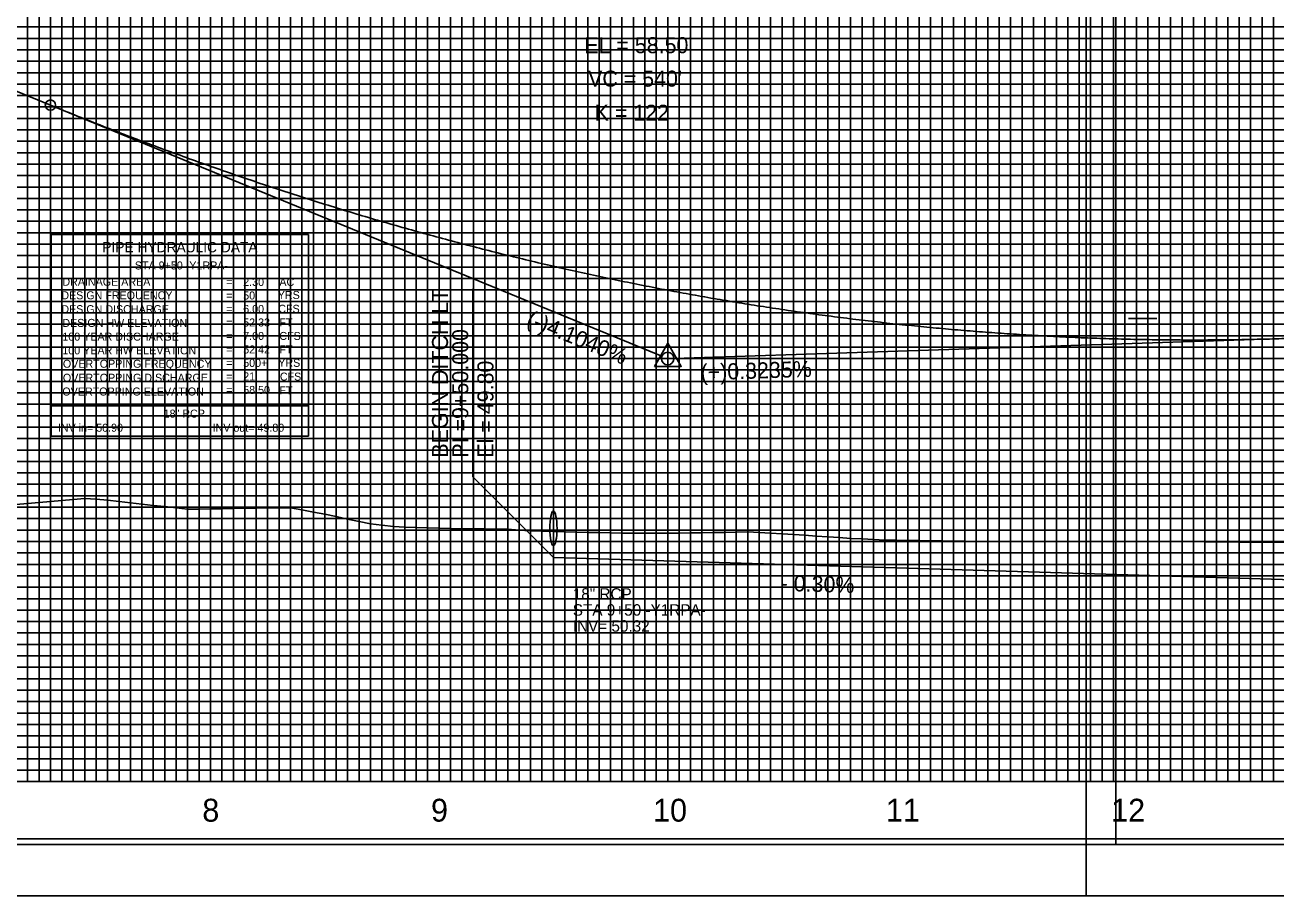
# Model space of a CAD drawing. Extents: x 2345490 to 2445302, y 465165 to 573888.
# Drawn here: x 2411614 to 2412161, y 553229 to 553610 of the extents above; entities that cross this region are included whole.
import ezdxf

# ---------------------------------------------------------------- set-up
doc = ezdxf.new("R2010")
doc.units = 0
for name, color, linetype in [('Old_Level_1', 7, 'Continuous'), ('Old_Level_18', 7, 'Continuous'), ('Old_Level_2', 7, 'Continuous'), ('Old_Level_3', 7, 'Continuous'), ('Old_Level_4', 7, 'Continuous'), ('Old_Level_41', 7, 'Continuous'), ('Old_Level_42', 7, 'Continuous'), ('Old_Level_43', 7, 'Continuous'), ('Old_Level_50', 7, 'Continuous'), ('Old_Level_51', 7, 'Continuous'), ('Old_Level_52', 7, 'Continuous'), ('Old_Level_57', 7, 'Continuous'), ('Old_Level_63', 7, 'Continuous')]:
    doc.layers.add(name, color=color, linetype=linetype)

msp = doc.modelspace()

# ---------------------------------------------------------------- linework, layer by layer
at = {"layer": 'Old_Level_1'}
for points in [[(2411610.325, 553400.418), (2411615.325, 553400.84575), (2411620.325, 553401.27075), (2411625.325, 553401.693), (2411630.325, 553402.1125), (2411635.325, 553402.52875), (2411640.325, 553402.942), (2411645.325, 553402.74125), (2411650.325, 553402.19525), (2411655.325, 553401.648), (2411660.325, 553401.09925), (2411665.325, 553400.54875), (2411670.325, 553399.99675), (2411675.325, 553399.44325), (2411680.325, 553398.88825), (2411685.325, 553398.318), (2411690.325, 553398.2885), (2411695.325, 553398.404), (2411700.325, 553398.51075), (2411705.325, 553398.60925), (2411710.325, 553398.69875), (2411715.325, 553398.78), (2411720.325, 553398.85225), (2411725.325, 553398.91625), (2411730.325, 553398.97125), (2411735.325, 553398.09175), (2411740.325, 553397.08025), (2411745.325, 553396.06425), (2411750.325, 553395.04325), (2411755.325, 553394.018), (2411760.325, 553392.988), (2411765.325, 553391.95375), (2411770.325, 553391.27825), (2411775.325, 553390.723), (2411780.325, 553390.391), (2411785.325, 553390.254), (2411790.325, 553390.1155), (2411795.325, 553389.97625), (2411800.325, 553389.85525), (2411805.325, 553389.79375), (2411810.325, 553389.72825), (2411815.325, 553389.65875), (2411820.325, 553389.58525), (2411825.325, 553389.508), (2411830.325, 553389.20225), (2411835.325, 553388.837), (2411840.325, 553388.645), (2411845.325, 553388.53), (2411850.325, 553388.415), (2411855.325, 553388.2995), (2411860.325, 553388.1835), (2411865.325, 553388.06725), (2411870.325, 553387.95075), (2411875.325, 553387.834), (2411880.325, 553387.7915), (2411885.325, 553387.80325), (2411890.325, 553387.81375), (2411895.325, 553387.823)], [(2411895.325, 553387.823), (2411900.325, 553387.84425), (2411905.325, 553387.92875), (2411910.325, 553388.0125), (2411915.325, 553388.09575), (2411920.325, 553388.1785), (2411925.325, 553388.261), (2411930.325, 553388.34275), (2411935.325, 553388.134), (2411940.325, 553387.8215), (2411945.325, 553387.511), (2411950.325, 553387.20275), (2411955.325, 553386.8965), (2411960.325, 553386.5595), (2411965.325, 553386.20975), (2411970.325, 553385.862), (2411975.325, 553385.55925), (2411980.325, 553385.29575), (2411985.325, 553385.03425), (2411990.325, 553384.78775), (2411995.325, 553384.72275), (2412000.325, 553384.658), (2412005.325, 553384.59375), (2412010.325, 553384.53), (2412015.325, 553384.45425), (2412020.325, 553384.3785), (2412025.325, 553384.30325), (2412030.325, 553384.2365), (2412035.325, 553384.20775), (2412040.325, 553384.179), (2412045.325, 553384.1505), (2412050.325, 553384.1225), (2412055.325, 553384.106), (2412060.325, 553384.11725), (2412065.325, 553384.12275), (2412070.325, 553384.1275), (2412075.325, 553384.13225), (2412080.325, 553384.137), (2412085.325, 553384.14175), (2412090.325, 553384.14625), (2412095.325, 553384.151), (2412100.325, 553384.1555), (2412105.325, 553384.16), (2412110.325, 553384.163), (2412115.325, 553384.154), (2412120.325, 553384.145), (2412125.325, 553384.1265), (2412130.325, 553384.082), (2412135.325, 553384.0375), (2412140.325, 553383.99325), (2412145.325, 553383.949), (2412150.325, 553383.90475), (2412155.325, 553383.86075), (2412160.325, 553383.872), (2412165.325, 553383.92475)]]:
    msp.add_lwpolyline(points, dxfattribs=at)
at = {"layer": 'Old_Level_18'}
msp.add_lwpolyline([(2412345.325, 554304.1845), (2410845.325, 554304.1845), (2410845.325, 553254.1845), (2412345.325, 553254.1845)], close=True, dxfattribs=at)
at = {"layer": 'Old_Level_2'}
for p, q in [((2411585.325, 553591.4085), (2411625.325, 553574.9925)), ((2411625.325, 553574.9925), (2411892.781, 553465.2285)), ((2412165.325, 553472.91975), (2411898.07375, 553464.27325))]:
    msp.add_line(p, q, dxfattribs=at)
msp.add_lwpolyline([(2411889.51925, 553460.7335), (2411901.26175, 553460.7335), (2411895.39075, 553470.85925)], close=True, dxfattribs=at)
for centre, radius in [((2411625.325, 553574.9925), 2.25), ((2411895.325, 553464.1845), 2.75), ((2411895.325, 553464.1845), 2.75)]:
    msp.add_circle(centre, radius, dxfattribs=at)
msp.add_spline([(2411625.325, 553574.9925), (2411636.125, 553570.60775), (2411646.925, 553566.319), (2411657.725, 553562.12575), (2411668.525, 553558.02825), (2411679.325, 553554.02625), (2411690.125, 553550.12), (2411700.925, 553546.30925), (2411711.725, 553542.594), (2411722.525, 553538.97475), (2411733.325, 553535.451), (2411744.125, 553532.02275), (2411754.925, 553528.69025), (2411765.725, 553525.45325), (2411776.525, 553522.312), (2411787.325, 553519.2665), (2411798.125, 553516.3165), (2411808.925, 553513.46225), (2411819.725, 553510.7035), (2411830.525, 553508.04025), (2411841.325, 553505.473), (2411852.125, 553503.001), (2411862.925, 553500.625), (2411873.725, 553498.3445), (2411884.525, 553496.1595), (2411895.325, 553494.07025), (2411906.125, 553492.0765), (2411916.925, 553490.1785), (2411927.725, 553488.37625), (2411938.525, 553486.6695), (2411949.325, 553485.05825), (2411960.125, 553483.543), (2411970.925, 553482.123), (2411981.725, 553480.79875), (2411992.525, 553479.57025), (2412003.325, 553478.4375), (2412014.125, 553477.4), (2412024.925, 553476.4585), (2412035.725, 553475.6125), (2412046.525, 553474.862), (2412057.325, 553474.20725), (2412068.125, 553473.64825), (2412078.925, 553473.18475), (2412089.725, 553472.81675), (2412100.525, 553472.5445), (2412111.325, 553472.368), (2412122.125, 553472.287), (2412132.925, 553472.30175), (2412143.725, 553472.412), (2412154.525, 553472.618), (2412165.325, 553472.91975)], degree=3, dxfattribs=at)
at = {"layer": 'Old_Level_3'}
for p, q in [((2411810.06129, 553412.44821), (2411810.06129, 553494.69924)), ((2411845.325, 553377.1845), (2411810.06129, 553412.44821)), ((2411845.325, 553377.1845), (2412475.325, 553358.1845))]:
    msp.add_line(p, q, dxfattribs=at)
msp.add_ellipse((2411845.325, 553389.8845), major_axis=(0, 7.5), ratio=0.214071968, dxfattribs=at)
at = {"layer": 'Old_Level_4'}
for p, q in [((2411625.63455, 553518.46491), (2411738.13455, 553518.46491)), ((2411625.63455, 553443.46491), (2411625.63455, 553518.46491)), ((2411738.13455, 553518.46491), (2411738.13455, 553443.46491)), ((2411738.13455, 553443.46491), (2411625.63455, 553443.46491))]:
    msp.add_line(p, q, dxfattribs=at)
msp.add_lwpolyline([(2411625.63455, 553443.46491), (2411738.13455, 553443.46491), (2411738.13455, 553430.24991), (2411625.63455, 553430.24991)], close=True, dxfattribs=at)
at = {"layer": 'Old_Level_41'}
for p, q in [((2412096.825, 553481.6845), (2412109.325, 553481.6845)), ((2412345.325, 553279.1845), (2410845.325, 553279.1845))]:
    msp.add_line(p, q, dxfattribs=at)
for points in [[(2411570.325, 553279.1845), (2411620.325, 553279.1845), (2411620.325, 554304.1845), (2411670.325, 554304.1845), (2411670.325, 553279.1845), (2411720.325, 553279.1845), (2411720.325, 554304.1845), (2411770.325, 554304.1845), (2411770.325, 553279.1845), (2411820.325, 553279.1845), (2411820.325, 554304.1845), (2411870.325, 554304.1845), (2411870.325, 553279.1845), (2411920.325, 553279.1845), (2411920.325, 554304.1845), (2411970.325, 554304.1845), (2411970.325, 553279.1845), (2412020.325, 553279.1845), (2412020.325, 554304.1845), (2412070.325, 554304.1845), (2412070.325, 553279.1845), (2412120.325, 553279.1845), (2412120.325, 554304.1845)], [(2411595.325, 553279.1845), (2411645.325, 553279.1845), (2411645.325, 554304.1845), (2411695.325, 554304.1845), (2411695.325, 553279.1845), (2411745.325, 553279.1845), (2411745.325, 554304.1845), (2411795.325, 554304.1845), (2411795.325, 553279.1845), (2411845.325, 553279.1845), (2411845.325, 554304.1845), (2411895.325, 554304.1845), (2411895.325, 553279.1845), (2411945.325, 553279.1845), (2411945.325, 554304.1845), (2411995.325, 554304.1845), (2411995.325, 553279.1845), (2412045.325, 553279.1845), (2412045.325, 554304.1845), (2412095.325, 554304.1845), (2412095.325, 553279.1845), (2412145.325, 553279.1845), (2412145.325, 554304.1845), (2412171.625, 554304.1845)], [(2412345.325, 553604.1845), (2410845.325, 553604.1845), (2410845.325, 553554.1845), (2412345.325, 553554.1845)], [(2412345.325, 553529.1845), (2410845.325, 553529.1845), (2410845.325, 553579.1845), (2412345.325, 553579.1845)], [(2412345.325, 553504.1845), (2410845.325, 553504.1845), (2410845.325, 553454.1845), (2412345.325, 553454.1845)], [(2412345.325, 553404.1845), (2410845.325, 553404.1845), (2410845.325, 553354.1845), (2412345.325, 553354.1845)], [(2412345.325, 553329.1845), (2410845.325, 553329.1845), (2410845.325, 553379.1845), (2412345.325, 553379.1845)], [(2412345.325, 553304.1845), (2410845.325, 553304.1845)]]:
    msp.add_lwpolyline(points, dxfattribs=at)
at = {"layer": 'Old_Level_42'}
msp.add_lwpolyline([(2412345.325, 553429.1845), (2410845.325, 553429.1845), (2410845.325, 553479.1845), (2412345.325, 553479.1845)], dxfattribs=at)
at = {"layer": 'Old_Level_43'}
for points in [[(2411615.325, 554303.5845), (2411615.325, 553279.1845), (2411625.325, 553279.1845), (2411625.325, 554304.1845)], [(2411630.325, 554304.1845), (2411630.325, 553279.1845), (2411635.325, 553279.1845), (2411635.325, 554304.1845)], [(2411640.325, 554304.1845), (2411640.325, 553279.1845), (2411650.325, 553279.1845), (2411650.325, 554304.1845)], [(2411655.325, 554304.1845), (2411655.325, 553279.1845), (2411660.325, 553279.1845), (2411660.325, 554304.1845)], [(2411665.325, 554304.1845), (2411665.325, 553279.1845), (2411675.325, 553279.1845), (2411675.325, 554304.1845)], [(2411680.325, 554304.1845), (2411680.325, 553279.1845), (2411685.325, 553279.1845), (2411685.325, 554304.1845)], [(2411690.325, 554304.1845), (2411690.325, 553279.1845), (2411700.325, 553279.1845), (2411700.325, 554304.1845)], [(2411705.325, 554304.1845), (2411705.325, 553279.1845), (2411710.325, 553279.1845), (2411710.325, 554304.1845)], [(2411715.325, 554304.1845), (2411715.325, 553279.1845), (2411725.325, 553279.1845), (2411725.325, 554304.1845)], [(2411730.325, 554304.1845), (2411730.325, 553279.1845), (2411735.325, 553279.1845), (2411735.325, 554304.1845)], [(2411740.325, 554304.1845), (2411740.325, 553279.1845), (2411750.325, 553279.1845), (2411750.325, 554304.1845)], [(2411755.325, 554304.1845), (2411755.325, 553279.1845), (2411760.325, 553279.1845), (2411760.325, 554304.1845)], [(2411765.325, 554304.1845), (2411765.325, 553279.1845), (2411775.325, 553279.1845), (2411775.325, 554304.1845)], [(2411780.325, 554304.1845), (2411780.325, 553279.1845), (2411785.325, 553279.1845), (2411785.325, 554304.1845)], [(2411790.325, 554304.1845), (2411790.325, 553279.1845), (2411800.325, 553279.1845), (2411800.325, 554304.1845)], [(2411805.325, 554304.1845), (2411805.325, 553279.1845), (2411810.325, 553279.1845), (2411810.325, 554304.1845)], [(2411815.325, 554304.1845), (2411815.325, 553279.1845), (2411825.325, 553279.1845), (2411825.325, 554304.1845)], [(2411830.325, 554304.1845), (2411830.325, 553279.1845), (2411835.325, 553279.1845), (2411835.325, 554304.1845)], [(2411840.325, 554304.1845), (2411840.325, 553279.1845), (2411850.325, 553279.1845), (2411850.325, 554304.1845)], [(2411855.325, 554304.1845), (2411855.325, 553279.1845), (2411860.325, 553279.1845), (2411860.325, 554304.1845)], [(2411865.325, 554304.1845), (2411865.325, 553279.1845), (2411875.325, 553279.1845), (2411875.325, 554304.1845)], [(2411880.325, 554304.1845), (2411880.325, 553279.1845), (2411885.325, 553279.1845), (2411885.325, 554304.1845)], [(2411890.325, 554304.1845), (2411890.325, 553279.1845), (2411900.325, 553279.1845), (2411900.325, 554304.1845)], [(2411905.325, 554304.1845), (2411905.325, 553279.1845), (2411910.325, 553279.1845), (2411910.325, 554304.1845)], [(2411915.325, 554304.1845), (2411915.325, 553279.1845)], [(2411915.325, 553279.1845), (2411925.325, 553279.1845), (2411925.325, 554304.1845)], [(2411930.325, 554304.1845), (2411930.325, 553279.1845), (2411935.325, 553279.1845), (2411935.325, 554304.1845)], [(2411940.325, 554304.1845), (2411940.325, 553279.1845), (2411950.325, 553279.1845), (2411950.325, 554304.1845)], [(2411955.325, 554304.1845), (2411955.325, 553279.1845), (2411960.325, 553279.1845), (2411960.325, 554304.1845)], [(2411965.325, 554304.1845), (2411965.325, 553279.1845), (2411975.325, 553279.1845), (2411975.325, 554304.1845)], [(2411980.325, 554304.1845), (2411980.325, 553279.1845), (2411985.325, 553279.1845), (2411985.325, 554304.1845)], [(2411990.325, 554304.1845), (2411990.325, 553279.1845), (2412000.325, 553279.1845), (2412000.325, 554304.1845)], [(2412005.325, 554304.1845), (2412005.325, 553279.1845), (2412010.325, 553279.1845), (2412010.325, 554304.1845)], [(2412015.325, 554304.1845), (2412015.325, 553279.1845), (2412025.325, 553279.1845), (2412025.325, 554304.1845)], [(2412030.325, 554304.1845), (2412030.325, 553279.1845), (2412035.325, 553279.1845), (2412035.325, 554304.1845)], [(2412040.325, 554304.1845), (2412040.325, 553279.1845), (2412050.325, 553279.1845), (2412050.325, 554304.1845)], [(2412055.325, 554304.1845), (2412055.325, 553279.1845), (2412060.325, 553279.1845), (2412060.325, 554304.1845)], [(2412065.325, 554304.1845), (2412065.325, 553279.1845), (2412075.325, 553279.1845), (2412075.325, 554304.1845)], [(2412080.325, 554304.1845), (2412080.325, 553279.1845), (2412085.325, 553279.1845), (2412085.325, 554304.1845)], [(2412090.325, 554304.1845), (2412090.325, 553279.1845), (2412100.325, 553279.1845), (2412100.325, 554304.1845)], [(2412105.325, 554304.1845), (2412105.325, 553279.1845), (2412110.325, 553279.1845), (2412110.325, 554304.1845)], [(2412115.325, 554304.1845), (2412115.325, 553279.1845), (2412125.325, 553279.1845), (2412125.325, 554304.1845)], [(2412130.325, 554304.1845), (2412130.325, 553279.1845), (2412135.325, 553279.1845), (2412135.325, 554304.1845)], [(2412140.325, 554304.1845), (2412140.325, 553279.1845), (2412150.325, 553279.1845), (2412150.325, 554166.6345)], [(2412155.325, 554166.6345), (2412155.325, 553279.1845), (2412160.325, 553279.1845), (2412160.325, 554166.6345)], [(2412295.325, 553609.1845), (2410895.325, 553609.1845), (2410895.325, 553599.1845), (2412295.325, 553599.1845)], [(2412295.325, 553594.1845), (2410895.325, 553594.1845), (2410895.325, 553589.1845), (2412295.325, 553589.1845)], [(2412295.325, 553584.1845), (2410895.325, 553584.1845), (2410895.325, 553574.1845), (2412295.325, 553574.1845)], [(2412295.325, 553569.1845), (2410895.325, 553569.1845), (2410895.325, 553564.1845), (2412295.325, 553564.1845)], [(2412295.325, 553559.1845), (2410895.325, 553559.1845), (2410895.325, 553549.1845), (2412295.325, 553549.1845)], [(2412295.325, 553544.1845), (2410895.325, 553544.1845), (2410895.325, 553539.1845), (2412295.325, 553539.1845)], [(2412295.325, 553534.1845), (2410895.325, 553534.1845), (2410895.325, 553524.1845), (2412295.325, 553524.1845)], [(2412295.325, 553519.1845), (2410895.325, 553519.1845), (2410895.325, 553514.1845), (2412295.325, 553514.1845)], [(2412295.325, 553509.1845), (2410895.325, 553509.1845), (2410895.325, 553499.1845), (2412295.325, 553499.1845)], [(2412295.325, 553494.1845), (2410895.325, 553494.1845), (2410895.325, 553489.1845), (2412295.325, 553489.1845)], [(2412295.325, 553484.1845), (2410895.325, 553484.1845)], [(2410895.325, 553474.1845), (2412295.325, 553474.1845)], [(2412295.325, 553469.1845), (2410895.325, 553469.1845), (2410895.325, 553464.1845), (2412295.325, 553464.1845)], [(2412295.325, 553459.1845), (2410895.325, 553459.1845)], [(2410895.325, 553449.1845), (2412295.325, 553449.1845)], [(2412295.325, 553444.1845), (2410895.325, 553444.1845), (2410895.325, 553439.1845), (2412295.325, 553439.1845)], [(2412295.325, 553434.1845), (2410895.325, 553434.1845), (2410895.325, 553424.1845), (2412295.325, 553424.1845)], [(2412295.325, 553419.1845), (2410895.325, 553419.1845), (2410895.325, 553414.1845), (2412295.325, 553414.1845)], [(2412295.325, 553409.1845), (2410895.325, 553409.1845), (2410895.325, 553399.1845), (2412295.325, 553399.1845)], [(2412295.325, 553394.1845), (2410895.325, 553394.1845), (2410895.325, 553389.1845), (2412295.325, 553389.1845)], [(2412295.325, 553384.1845), (2410895.325, 553384.1845), (2410895.325, 553374.1845), (2412295.325, 553374.1845)], [(2412295.325, 553369.1845), (2410895.325, 553369.1845), (2410895.325, 553364.1845), (2412295.325, 553364.1845)], [(2412295.325, 553359.1845), (2410895.325, 553359.1845), (2410895.325, 553349.1845), (2412295.325, 553349.1845)], [(2412295.325, 553344.1845), (2410895.325, 553344.1845), (2410895.325, 553339.1845), (2412295.325, 553339.1845)], [(2412295.325, 553334.1845), (2410895.325, 553334.1845), (2410895.325, 553324.1845), (2412295.325, 553324.1845)], [(2412295.325, 553319.1845), (2410895.325, 553319.1845), (2410895.325, 553314.1845), (2412295.325, 553314.1845)], [(2412295.325, 553309.1845), (2410895.325, 553309.1845), (2410895.325, 553299.1845), (2412295.325, 553299.1845)], [(2412295.325, 553294.1845), (2410895.325, 553294.1845), (2410895.325, 553289.1845), (2412295.325, 553289.1845)], [(2412295.325, 553284.1845), (2410895.325, 553284.1845)]]:
    msp.add_lwpolyline(points, dxfattribs=at)
at = {"layer": 'Old_Level_50'}
msp.add_line((2412078.325, 553229.1845), (2412078.325, 553229.1845), dxfattribs=at)
for points in [[(2412357.825, 554306.7345), (2410691.325, 554306.7345), (2410691.325, 553251.6345), (2412357.825, 553251.6345)], [(2413757.825, 554306.7345), (2412091.325, 554306.7345), (2412091.325, 553251.6345), (2413757.825, 553251.6345)]]:
    msp.add_lwpolyline(points, close=True, dxfattribs=at)
at = {"layer": 'Old_Level_51'}
for points in [[(2412362.325, 554329.1845), (2410678.325, 554329.1845), (2410678.325, 553229.1845), (2412362.325, 553229.1845)], [(2413762.325, 554329.1845), (2412078.325, 554329.1845), (2412078.325, 553229.1845), (2413762.325, 553229.1845)]]:
    msp.add_lwpolyline(points, close=True, dxfattribs=at)
at = {"layer": 'Old_Level_52'}
msp.add_line((2412091.325, 553251.6345), (2412091.325, 553251.6345), dxfattribs=at)
at = {"layer": 'Old_Level_57'}
for p, q in [((2411695.32475, 553279.28475), (2411695.32475, 553829.28475)), ((2411695.32475, 553279.18475), (2411695.32475, 553829.18475)), ((2411795.32475, 553279.28475), (2411795.32475, 553829.28475)), ((2411795.32475, 553279.18475), (2411795.32475, 553829.18475)), ((2411895.32475, 553279.28475), (2411895.32475, 553829.28475)), ((2411895.32475, 553279.18475), (2411895.32475, 553829.18475)), ((2411995.32475, 553279.28475), (2411995.32475, 553829.28475)), ((2411995.32475, 553279.18475), (2411995.32475, 553829.18475)), ((2412095.32475, 553279.28475), (2412095.32475, 553829.28475)), ((2412095.32475, 553279.18475), (2412095.32475, 553829.18475)), ((2410845.32525, 553579.18475), (2412695.32475, 553579.18475)), ((2410845.32525, 553529.18475), (2412695.32475, 553529.18475)), ((2410845.32525, 553479.18475), (2412695.32475, 553479.18475)), ((2410845.32525, 553429.18475), (2412695.32475, 553429.18475)), ((2410845.32525, 553379.18475), (2412695.32475, 553379.18475)), ((2410845.325, 553329.18475), (2412695.32475, 553329.18475)), ((2410845.32525, 553279.18475), (2412695.32475, 553279.18475))]:
    msp.add_line(p, q, dxfattribs=at)
at = {"layer": 'Old_Level_63'}
for p, q in [((2412095.325, 553472.9545), (2412095.325, 553668.92925)), ((2412145.325, 553476.6545), (2412145.325, 553668.92925)), ((2412095.325, 553472.2545), (2412095.325, 553321.00175)), ((2412145.325, 553471.8445), (2412145.325, 553321.00175)), ((2410895.325, 553279.1845), (2412499.61925, 553279.1845))]:
    msp.add_line(p, q, dxfattribs=at)

# ---------------------------------------------------------------- texts
at = {"layer": 'Old_Level_1'}
for s, height, p in [('8', 10, (2411691.748, 553261.6845)), ('9', 10, (2411791.79025, 553261.6845)), ('10', 10.000001, (2411888.9085, 553261.6845)), ('11', 10.000001, (2411990.748, 553261.6845)), ('12', 10.000001, (2412089.29625, 553261.6845))]:
    msp.add_text(s, height=height, dxfattribs=at).set_placement(p)
at = {"layer": 'Old_Level_2'}
for s, height, p in [("EL = 58.50'", 7.0000005, (2411858.82225, 553597.7075)), ("VC = 540'", 7.000001, (2411860.49025, 553583.0785)), ('K = 122', 7.000001, (2411863.3535, 553568.165))]:
    msp.add_text(s, height=height, dxfattribs=at).set_placement(p)
for s, rotation, p in [('(-)4.1040%', 337.6867528, (2411833.0605, 553478.92825)), ('(+)0.3235%', 1.8530417, (2411909.79625, 553454.64725))]:
    msp.add_text(s, height=7.000001, rotation=rotation, dxfattribs=at).set_placement(p)
at = {"layer": 'Old_Level_3'}
for s, height, rotation, p in [('BEGIN DITCH LT', 7.0000005, 90, (2411799.21795, 553420.86292)), ('PI =9+50.000', 7.0000005, 90, (2411808.09185, 553420.86292)), ('El = 49.80', 7.000001, 90, (2411819.09185, 553420.86292)), ('- 0.30%', 7, 358.27255, (2411944.64896, 553362.61082))]:
    msp.add_text(s, height=height, rotation=rotation, dxfattribs=at).set_placement(p)
for s, height, p in [('18" RCP', 5, (2411853.807, 553358.755)), ('STA 9+50 -Y1RPA-', 4.9999995, (2411853.807, 553351.755)), ('INV= 50.32', 5, (2411853.807, 553344.755))]:
    msp.add_text(s, height=height, dxfattribs=at).set_placement(p)
at = {"layer": 'Old_Level_4'}
for s, height, p in [('PIPE HYDRAULIC DATA', 4.49985, (2411648.03455, 553510.63991)), ('STA 9+50 -Y1RPA-', 3.4998, (2411662.2553, 553503.13941)), ('DRAINAGE AREA', 3.49995, (2411630.53455, 553496.01491)), ('=        ', 3.49995, (2411702.18455, 553495.91491)), ('2.30', 3.49995, (2411709.64505, 553495.91441)), ('AC', 3.49995, (2411725.45955, 553495.91491)), ('DESIGN FREQUENCY', 3.49995, (2411630.08455, 553490.08991)), ('=        ', 3.49995, (2411702.18455, 553490.01491)), ('50', 3.49995, (2411709.64505, 553490.01441)), ('YRS', 3.49995, (2411724.75955, 553490.21491)), ('DESIGN DISCHARGE', 3.49995, (2411630.08455, 553484.01491)), ('=        ', 3.49995, (2411702.18455, 553484.11491)), ('6.00', 3.49995, (2411709.64505, 553484.11441)), ('CFS', 3.49995, (2411724.98455, 553484.18991)), ('DESIGN HW ELEVATION', 3.49995, (2411630.53455, 553478.01491)), ('52.33', 3.49995, (2411709.64505, 553478.21441)), ('FT', 3.49995, (2411725.45955, 553478.21491)), ('=        ', 3.49995, (2411702.18455, 553478.21491)), ('7.00', 3.49995, (2411709.64505, 553472.31441)), ('CFS', 3.49995, (2411725.45955, 553472.31491)), ('100 YEAR DISCHARGE', 3.49995, (2411630.53455, 553472.01491)), ('=        ', 3.49995, (2411702.18455, 553472.31491)), ('100 YEAR HW ELEVATION', 3.49995, (2411630.53455, 553466.01491)), ('=        ', 3.49995, (2411702.18455, 553466.41491)), ('52.42', 3.49995, (2411709.64505, 553466.41466)), ('FT', 3.49995, (2411725.45955, 553466.41491)), ('OVERTOPPING FREQUENCY', 3.49995, (2411630.75955, 553460.16491)), ('=        ', 3.49995, (2411702.18455, 553460.51491)), ('500+', 3.49995, (2411709.64505, 553460.51466)), ('YRS', 3.49995, (2411724.98455, 553460.56491)), ('OVERTOPPING DISCHARGE', 3.49995, (2411630.75955, 553454.03991)), ('=        ', 3.49995, (2411702.18455, 553454.61491)), ('21', 3.49995, (2411709.64505, 553454.61466)), ('CFS', 3.49995, (2411725.68455, 553454.53991)), ('OVERTOPPING ELEVATION', 3.49995, (2411630.53455, 553448.01491)), ('=        ', 3.49995, (2411702.18455, 553448.71491)), ('58.50', 3.49995, (2411709.64505, 553448.71466)), ('FT', 3.49995, (2411725.45955, 553448.51491)), ('18" RCP', 3.4998, (2411674.8403, 553438.36266)), ('INV in= 50.90', 3.4998, (2411628.56705, 553432.17691)), ('INV out= 49.80', 3.4998, (2411696.2438, 553432.17691))]:
    msp.add_text(s, height=height, dxfattribs=at).set_placement(p)

doc.saveas('drawing.dxf')
